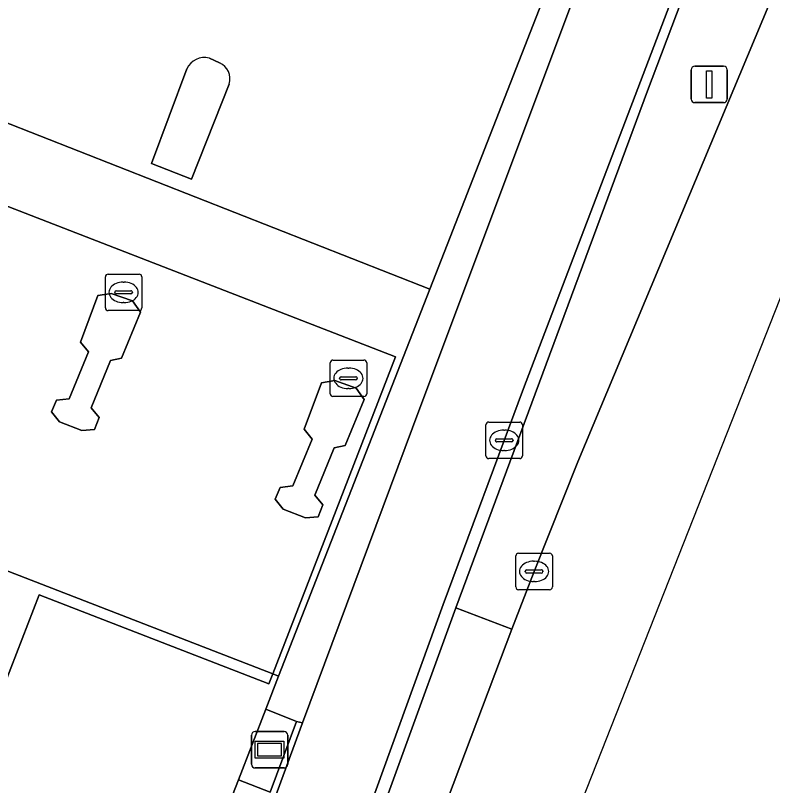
# Model space of a CAD drawing. Extents: x 158132 to 159664, y 385256 to 387218.
# Drawn here: x 159333.7 to 159354.46, y 385388.22 to 385409.33 of the extents above; entities that cross this region are included whole.
import ezdxf

# ---------------------------------------------------------------- set-up
doc = ezdxf.new("R2010")
doc.units = 0
for name, color, linetype in [('IMGEO_Berm_groen', 7, 'Continuous'), ('IMGEO_Berm_open', 7, 'Continuous'), ('IMGEO_Fietspad_gesloten', 7, 'Continuous'), ('IMGEO_Groenvoorziening', 7, 'Continuous'), ('IMGEO_Kolk', 7, 'Continuous'), ('IMGEO_Lichtmast', 7, 'Continuous'), ('IMGEO_Pand', 7, 'Continuous'), ('IMGEO_Parkeervlak_open', 7, 'Continuous'), ('IMGEO_Reclamebord', 7, 'Continuous'), ('IMGEO_Rijbaan_lokaal_gesloten', 7, 'Continuous'), ('IMGEO_Rijbaan_lokaal_open', 7, 'Continuous'), ('IMGEO_Verkeerseiland_open', 7, 'Continuous')]:
    doc.layers.add(name, color=color, linetype=linetype)

msp = doc.modelspace()

# ---------------------------------------------------------------- linework, layer by layer
at = {"layer": 'IMGEO_Berm_groen'}
msp.add_lwpolyline([(159363.647, 385431.819), (159364.849, 385434.341), (159360.646, 385433.458), (159359.21, 385429.735), (159353.565, 385414.672), (159353.797, 385414.59), (159351.028, 385407.265), (159345.777, 385393.089), (159347.31, 385392.51), (159347.925, 385394.089), (159349.126, 385397.095), (159355.411, 385412.134)], close=True, dxfattribs=at)
at = {"layer": 'IMGEO_Berm_open'}
for points in [[(159351.089, 385415.359), (159352.728, 385419.768), (159353.478, 385421.785), (159352.945, 385421.984), (159352.346, 385420.483), (159352.293, 385420.331), (159352.152, 385419.971), (159345.064, 385401.828), (159340.92, 385391.221), (159340.567, 385390.319), (159341.407, 385389.974), (159341.578, 385389.943), (159344.788, 385398.561)], [(159345.777, 385393.089), (159351.028, 385407.265), (159353.797, 385414.59), (159353.565, 385414.672), (159347.632, 385399.1), (159345.432, 385393.179), (159340.99, 385380.922), (159337.107, 385369.181), (159337.434, 385369.055), (159341.31, 385380.813)], [(159343.163, 385381.525), (159347.31, 385392.51), (159345.777, 385393.089), (159341.31, 385380.813), (159337.434, 385369.055), (159338.547, 385368.674), (159339.1, 385370.193)]]:
    msp.add_lwpolyline(points, close=True, dxfattribs=at)
at = {"layer": 'IMGEO_Fietspad_gesloten'}
for points in [[(159361.943, 385442.748), (159360.709, 385440.175), (159358.106, 385434.226), (159357.59, 385432.845), (159356.374, 385429.574), (159355.596, 385427.481), (159353.478, 385421.785), (159352.728, 385419.768), (159351.089, 385415.359), (159344.788, 385398.561), (159341.578, 385389.943), (159337.469, 385378.764), (159336.71, 385376.358), (159334.755, 385370.041), (159332.393, 385362.406), (159326.704, 385341.948)], [(159334.093, 385359.173), (159337.107, 385369.181), (159340.99, 385380.922), (159345.432, 385393.179), (159347.632, 385399.1), (159353.565, 385414.672), (159359.21, 385429.735), (159360.646, 385433.458), (159361.491, 385435.528), (159364.497, 385441.803)]]:
    msp.add_lwpolyline(points, dxfattribs=at)
at = {"layer": 'IMGEO_Groenvoorziening'}
msp.add_lwpolyline([(159336.71, 385376.358), (159337.469, 385378.764), (159341.578, 385389.943), (159341.407, 385389.974), (159340.685, 385388.042), (159339.823, 385388.381), (159339.41, 385387.323)], dxfattribs=at)
at = {"layer": 'IMGEO_Kolk'}
for p, q in [((159336.17, 385401.311), (159336.17, 385402.163)), ((159336.245, 385402.237), (159337.097, 385402.237)), ((159337.171, 385402.163), (159337.171, 385401.311)), ((159336.658, 385402.017), (159336.683, 385402.017)), ((159336.429, 385401.731), (159336.429, 385401.743)), ((159336.867, 385401.694), (159336.469, 385401.694)), ((159336.472, 385401.78), (159336.87, 385401.78)), ((159336.913, 385401.743), (159336.913, 385401.731)), ((159336.681, 385401.457), (159336.656, 385401.457)), ((159337.097, 385401.237), (159336.245, 385401.237)), ((159342.333, 385398.957), (159342.333, 385399.809)), ((159342.408, 385399.883), (159343.26, 385399.883)), ((159343.334, 385399.809), (159343.334, 385398.957)), ((159342.821, 385399.663), (159342.846, 385399.663)), ((159342.592, 385399.377), (159342.592, 385399.389)), ((159342.635, 385399.426), (159343.033, 385399.426)), ((159343.076, 385399.389), (159343.076, 385399.377)), ((159343.03, 385399.34), (159342.632, 385399.34)), ((159342.844, 385399.103), (159342.819, 385399.103)), ((159343.26, 385398.883), (159342.408, 385398.883)), ((159346.603, 385397.256), (159346.603, 385398.108)), ((159346.678, 385398.182), (159347.53, 385398.182)), ((159347.604, 385398.108), (159347.604, 385397.256)), ((159347.091, 385397.962), (159347.116, 385397.962)), ((159346.862, 385397.676), (159346.862, 385397.688)), ((159346.905, 385397.725), (159347.303, 385397.725)), ((159347.346, 385397.688), (159347.346, 385397.676)), ((159347.3, 385397.639), (159346.902, 385397.639)), ((159347.114, 385397.402), (159347.089, 385397.402)), ((159347.53, 385397.182), (159346.678, 385397.182)), ((159347.422, 385393.663), (159347.422, 385394.515)), ((159347.497, 385394.589), (159348.349, 385394.589)), ((159348.423, 385394.515), (159348.423, 385393.663)), ((159347.91, 385394.369), (159347.935, 385394.369)), ((159347.681, 385394.083), (159347.681, 385394.095)), ((159347.724, 385394.132), (159348.122, 385394.132)), ((159348.165, 385394.095), (159348.165, 385394.083)), ((159348.119, 385394.046), (159347.721, 385394.046)), ((159347.933, 385393.809), (159347.908, 385393.809)), ((159348.349, 385393.589), (159347.497, 385393.589))]:
    msp.add_line(p, q, dxfattribs=at)
for points in [[(159336.17, 385401.311), (159336.17, 385402.163)], [(159336.245, 385402.237), (159337.097, 385402.237)], [(159337.171, 385402.163), (159337.171, 385401.311)], [(159337.097, 385401.237), (159336.245, 385401.237)], [(159342.333, 385398.957), (159342.333, 385399.809)], [(159342.408, 385399.883), (159343.26, 385399.883)], [(159343.334, 385399.809), (159343.334, 385398.957)], [(159343.26, 385398.883), (159342.408, 385398.883)], [(159346.603, 385397.256), (159346.603, 385398.108)], [(159346.678, 385398.182), (159347.53, 385398.182)], [(159347.604, 385398.108), (159347.604, 385397.256)], [(159347.53, 385397.182), (159346.678, 385397.182)], [(159347.422, 385393.663), (159347.422, 385394.515)], [(159347.497, 385394.589), (159348.349, 385394.589)], [(159348.423, 385394.515), (159348.423, 385393.663)], [(159348.349, 385393.589), (159347.497, 385393.589)]]:
    msp.add_lwpolyline(points, dxfattribs=at)
for centre, radius, start, end in [((159336.247, 385402.161), 0.0765, 91.552, 178.448), ((159336.247, 385402.161), 0.0765, 91.552, 178.448), ((159337.095, 385402.161), 0.0765, 1.552, 88.448), ((159337.095, 385402.161), 0.0765, 1.552, 88.448), ((159336.469, 385401.74), 0.0403, 85.8775, 175.7526), ((159336.466, 385401.73), 0.0366, 178.938, 274.7102), ((159336.87, 385401.737), 0.043, 264.8664, 352.4533), ((159336.874, 385401.742), 0.0386, 1.7309, 96.639), ((159336.247, 385401.313), 0.0765, 181.552, 268.448), ((159336.247, 385401.313), 0.0765, 181.552, 268.448), ((159337.095, 385401.313), 0.0765, 271.552, 358.448), ((159337.095, 385401.313), 0.0765, 271.552, 358.448), ((159342.41, 385399.807), 0.0765, 91.552, 178.448), ((159342.41, 385399.807), 0.0765, 91.552, 178.448), ((159343.258, 385399.807), 0.0765, 1.552, 88.448), ((159343.258, 385399.807), 0.0765, 1.552, 88.448), ((159342.632, 385399.386), 0.0403, 85.8775, 175.7526), ((159342.629, 385399.376), 0.0366, 178.938, 274.7102), ((159343.033, 385399.383), 0.043, 264.8664, 352.4533), ((159343.037, 385399.388), 0.0386, 1.7309, 96.639), ((159342.41, 385398.959), 0.0765, 181.552, 268.448), ((159342.41, 385398.959), 0.0765, 181.552, 268.448), ((159343.258, 385398.959), 0.0765, 271.552, 358.448), ((159343.258, 385398.959), 0.0765, 271.552, 358.448), ((159346.68, 385398.106), 0.0765, 91.552, 178.448), ((159346.68, 385398.106), 0.0765, 91.552, 178.448), ((159347.528, 385398.106), 0.0765, 1.552, 88.448), ((159347.528, 385398.106), 0.0765, 1.552, 88.448), ((159346.902, 385397.685), 0.0403, 85.8775, 175.7526), ((159346.899, 385397.675), 0.0366, 178.938, 274.7102), ((159347.303, 385397.682), 0.043, 264.8664, 352.4533), ((159347.307, 385397.687), 0.0386, 1.7309, 96.639), ((159346.68, 385397.258), 0.0765, 181.552, 268.448), ((159346.68, 385397.258), 0.0765, 181.552, 268.448), ((159347.528, 385397.258), 0.0765, 271.552, 358.448), ((159347.528, 385397.258), 0.0765, 271.552, 358.448), ((159347.499, 385394.513), 0.0765, 91.552, 178.448), ((159347.499, 385394.513), 0.0765, 91.552, 178.448), ((159348.347, 385394.513), 0.0765, 1.552, 88.448), ((159348.347, 385394.513), 0.0765, 1.552, 88.448), ((159347.721, 385394.092), 0.0403, 85.8775, 175.7526), ((159347.718, 385394.082), 0.0366, 178.938, 274.7102), ((159348.122, 385394.089), 0.043, 264.8664, 352.4533), ((159348.126, 385394.094), 0.0386, 1.7309, 96.639), ((159347.499, 385393.665), 0.0765, 181.552, 268.448), ((159347.499, 385393.665), 0.0765, 181.552, 268.448), ((159348.347, 385393.665), 0.0765, 271.552, 358.448), ((159348.347, 385393.665), 0.0765, 271.552, 358.448)]:
    msp.add_arc(centre, radius, start, end, dxfattribs=at)
for centre, major_axis, ratio, start_param, end_param in [((159336.657, 385401.737), (-0.387, 0.002), 0.722429, 4.712389, 7.853982), ((159336.682, 385401.737), (-0.39, 0.002), 0.717154, 1.570796, 4.712389), ((159342.82, 385399.383), (-0.387, 0.002), 0.722429, 4.712389, 7.853982), ((159342.845, 385399.383), (-0.39, 0.002), 0.717154, 1.570796, 4.712389), ((159347.09, 385397.682), (-0.387, 0.002), 0.722429, 4.712389, 7.853982), ((159347.115, 385397.682), (-0.39, 0.002), 0.717154, 1.570796, 4.712389), ((159347.909, 385394.089), (-0.387, 0.002), 0.722429, 4.712389, 7.853982), ((159347.934, 385394.089), (-0.39, 0.002), 0.717154, 1.570796, 4.712389)]:
    msp.add_ellipse(centre, major_axis=major_axis, ratio=ratio, start_param=start_param, end_param=end_param, dxfattribs=at)
at = {"layer": 'IMGEO_Lichtmast'}
for p, q in [((159352.228, 385407.037), (159352.228, 385407.837)), ((159352.228, 385407.837), (159352.228, 385407.037)), ((159352.328, 385407.937), (159353.118, 385407.937)), ((159353.118, 385407.937), (159352.328, 385407.937)), ((159353.218, 385407.837), (159353.218, 385407.037)), ((159353.218, 385407.037), (159353.218, 385407.837)), ((159353.118, 385406.937), (159352.328, 385406.937)), ((159352.328, 385406.937), (159353.118, 385406.937))]:
    msp.add_line(p, q, dxfattribs=at)
msp.add_lwpolyline([(159352.648, 385407.812), (159352.798, 385407.812), (159352.798, 385407.062), (159352.648, 385407.062), (159352.648, 385407.812)], dxfattribs=at)
for centre, start, end in [((159352.328, 385407.837), 90, 180), ((159352.328, 385407.837), 90, 180), ((159353.118, 385407.837), 0, 90), ((159353.118, 385407.837), 360, 90), ((159352.328, 385407.037), 180, 270), ((159352.328, 385407.037), 180, 270), ((159353.118, 385407.037), 270, 0), ((159353.118, 385407.037), 270, 0)]:
    msp.add_arc(centre, 0.1, start, end, dxfattribs=at)
at = {"layer": 'IMGEO_Pand'}
for points in [[(159337.136, 385401.193), (159336.916, 385401.506), (159336.334, 385401.71), (159335.961, 385401.648), (159335.486, 385400.377), (159335.71, 385400.109), (159335.18, 385398.824), (159334.83, 385398.786), (159334.696, 385398.463), (159334.917, 385398.187), (159335.527, 385397.948), (159335.871, 385397.981), (159336.003, 385398.305), (159335.783, 385398.575), (159336.312, 385399.872), (159336.61, 385399.936)], [(159343.267, 385398.801), (159343.047, 385399.114), (159342.465, 385399.318), (159342.092, 385399.256), (159341.617, 385397.985), (159341.841, 385397.717), (159341.311, 385396.432), (159340.961, 385396.394), (159340.827, 385396.071), (159341.048, 385395.795), (159341.658, 385395.556), (159342.002, 385395.589), (159342.134, 385395.913), (159341.914, 385396.183), (159342.443, 385397.48), (159342.741, 385397.544)]]:
    msp.add_lwpolyline(points, close=True, dxfattribs=at)
at = {"layer": 'IMGEO_Parkeervlak_open'}
for points in [[(159336.668, 385422.152), (159336.524, 385421.981), (159327.018, 385408.02), (159317.298, 385393.677), (159321.934, 385391.656), (159322.589, 385391.644), (159323.979, 385395.096), (159325.615, 385394.455), (159326.417, 385396.533), (159323.674, 385397.59), (159327.156, 385406.546), (159331.395, 385404.904), (159332.227, 385406.865), (159345.064, 385401.828), (159352.152, 385419.971)], [(159339.021, 385408.153), (159339.301, 385408.03)], [(159339.563, 385407.447), (159338.534, 385404.836), (159337.438, 385405.27), (159338.404, 385407.866)], [(159339.41, 385387.323), (159339.823, 385388.381), (159340.567, 385390.319), (159340.92, 385391.221), (159340.759, 385391.283), (159340.651, 385391.005), (159334.353, 385393.445), (159332.33, 385388.22)]]:
    msp.add_lwpolyline(points, dxfattribs=at)
msp.add_lwpolyline([(159332.227, 385406.865), (159331.395, 385404.904), (159344.125, 385399.973), (159340.759, 385391.283), (159340.92, 385391.221), (159345.064, 385401.828)], close=True, dxfattribs=at)
for centre, radius, start, end in [((159338.881, 385407.647), 0.525, 74.5845, 155.3069), ((159339.112, 385407.595), 0.474, 341.8575, 66.5407)]:
    msp.add_arc(centre, radius, start, end, dxfattribs=at)
at = {"layer": 'IMGEO_Reclamebord'}
for p, q in [((159340.278, 385389.703), (159341.068, 385389.703)), ((159341.068, 385389.703), (159340.278, 385389.703)), ((159340.178, 385388.803), (159340.178, 385389.603)), ((159340.178, 385389.603), (159340.178, 385388.803)), ((159341.168, 385389.603), (159341.168, 385388.803)), ((159341.168, 385388.803), (159341.168, 385389.603)), ((159341.068, 385388.703), (159340.278, 385388.703)), ((159340.278, 385388.703), (159341.068, 385388.703))]:
    msp.add_line(p, q, dxfattribs=at)
for points in [[(159340.279, 385389.435), (159341.067, 385389.435), (159341.067, 385388.971), (159340.279, 385388.971), (159340.279, 385389.435)], [(159340.344, 385389.37), (159340.344, 385389.036), (159341.002, 385389.036), (159341.002, 385389.37), (159340.344, 385389.37)]]:
    msp.add_lwpolyline(points, dxfattribs=at)
for centre, start, end in [((159340.278, 385389.603), 90, 180), ((159340.278, 385389.603), 90, 180), ((159341.068, 385389.603), 0, 90), ((159341.068, 385389.603), 360, 90), ((159340.278, 385388.803), 180, 270), ((159340.278, 385388.803), 180, 270), ((159341.068, 385388.803), 270, 0), ((159341.068, 385388.803), 270, 0)]:
    msp.add_arc(centre, 0.1, start, end, dxfattribs=at)
at = {"layer": 'IMGEO_Rijbaan_lokaal_gesloten'}
msp.add_lwpolyline([(159427.275, 385538.785), (159415.675, 385521.795), (159405.1, 385505.382), (159401.845, 385500), (159395.51, 385489.524), (159384.114, 385470.04), (159374.834, 385453.308), (159373.174, 385450.315), (159370.193, 385444.779), (159364.849, 385434.341), (159363.647, 385431.819), (159355.411, 385412.134), (159349.126, 385397.095), (159347.925, 385394.089), (159347.31, 385392.51), (159343.163, 385381.525), (159339.1, 385370.193), (159338.547, 385368.674), (159341.306, 385367.718), (159341.306, 385367.718), (159367.495, 385434.082), (159381.181, 385462.724), (159429.52, 385536.377)], dxfattribs=at)
at = {"layer": 'IMGEO_Rijbaan_lokaal_open'}
for points in [[(159344.125, 385399.973), (159331.395, 385404.904), (159330.501, 385402.795), (159330.627, 385402.64), (159330.499, 385402.326), (159330.149, 385402.292), (159329.62, 385400.995), (159329.84, 385400.725), (159329.708, 385400.401), (159328.074, 385396.2), (159340.759, 385391.283)], [(159335.527, 385397.948), (159334.917, 385398.187), (159334.696, 385398.463), (159334.83, 385398.786), (159335.18, 385398.824), (159335.71, 385400.109), (159335.486, 385400.377), (159335.961, 385401.648), (159336.334, 385401.71), (159336.916, 385401.506), (159337.136, 385401.193), (159336.61, 385399.936), (159336.312, 385399.872), (159335.783, 385398.575), (159336.003, 385398.305), (159335.871, 385397.981)], [(159341.658, 385395.556), (159341.048, 385395.795), (159340.827, 385396.071), (159340.961, 385396.394), (159341.311, 385396.432), (159341.841, 385397.717), (159341.617, 385397.985), (159342.092, 385399.256), (159342.465, 385399.318), (159343.047, 385399.114), (159343.267, 385398.801), (159342.741, 385397.544), (159342.443, 385397.48), (159341.914, 385396.183), (159342.134, 385395.913), (159342.002, 385395.589)], [(159341.407, 385389.974), (159340.567, 385390.319), (159339.823, 385388.381), (159340.685, 385388.042)]]:
    msp.add_lwpolyline(points, close=True, dxfattribs=at)
msp.add_lwpolyline([(159332.33, 385388.22), (159334.353, 385393.445), (159340.651, 385391.005), (159340.759, 385391.283), (159328.074, 385396.2)], dxfattribs=at)
at = {"layer": 'IMGEO_Verkeerseiland_open'}
for points in [[(159339.301, 385408.03), (159339.021, 385408.153)], [(159338.404, 385407.866), (159337.438, 385405.27), (159338.534, 385404.836), (159339.563, 385407.447)]]:
    msp.add_lwpolyline(points, dxfattribs=at)
for centre, radius, start, end in [((159338.881, 385407.647), 0.525, 74.5845, 155.3069), ((159339.112, 385407.595), 0.474, 341.8575, 66.5407)]:
    msp.add_arc(centre, radius, start, end, dxfattribs=at)

doc.saveas('drawing.dxf')
